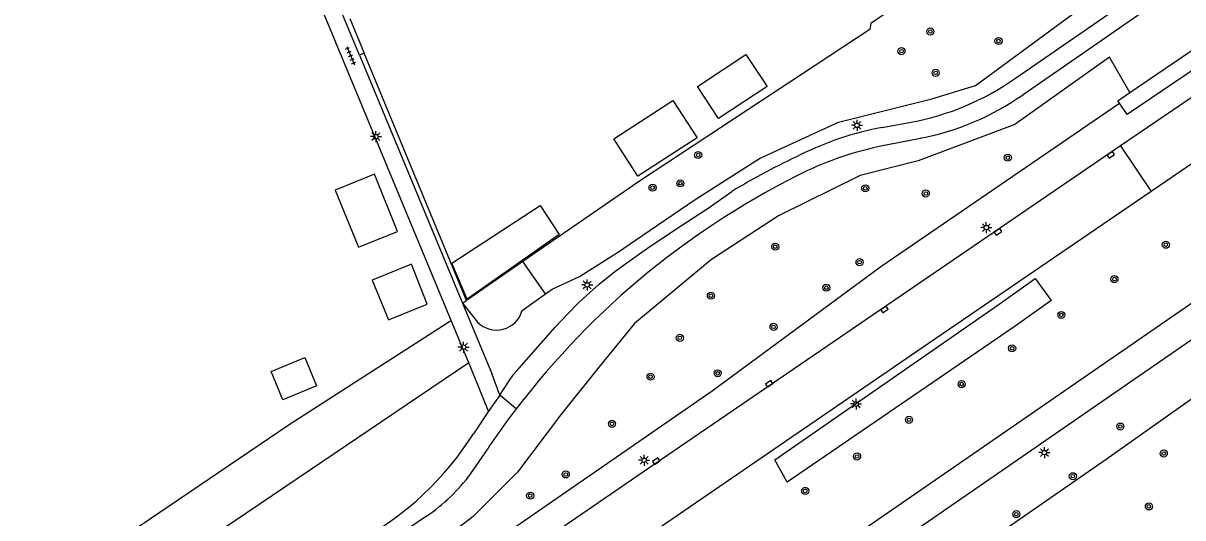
# Model space of a CAD drawing. Extents: x 131000 to 133013, y 393000 to 396501.
# Drawn here: x 131176.6 to 131307.6, y 394727.3 to 394783.1 of the extents above; entities that cross this region are included whole.
import ezdxf

# ---------------------------------------------------------------- set-up
doc = ezdxf.new("R2010")
doc.units = 0
for name, color, linetype in [('gg-afsc-erfafscheiding', 7, 'Continuous'), ('gg-afsc-hekwerk', 7, 'Continuous'), ('gg-afsc-muur', 7, 'Continuous'), ('gg-bbg-gedigitaliseerde bijgebouw', 7, 'Continuous'), ('gg-bbg-luifel en loopbrug', 7, 'Continuous'), ('gg-knt-verharding', 7, 'Continuous'), ('gg-kntw-bovenkant insteek waterloop', 7, 'Continuous'), ('gt-grn-groengrens', 7, 'Continuous'), ('gt-grn-vlakafsluiter', 7, 'Continuous'), ('gt-grn-weggrens', 7, 'Continuous'), ('gt-symb-boom', 7, 'Continuous'), ('gt-symb-kolk', 7, 'Continuous'), ('gt-symb-lichtmast', 7, 'Continuous'), ('gt-symb-tegel verharding', 7, 'Continuous')]:
    doc.layers.add(name, color=color, linetype=linetype)

# ---------------------------------------------------------------- blocks, each defined once
blk = doc.blocks.new('gt0-BOOM')
at = {"layer": 'gt-symb-boom'}
for radius in [0.4, 0.2]:
    blk.add_circle((0, 0), radius, dxfattribs=at)
blk = doc.blocks.new('gt0-KOLK')
at = {"layer": 'gt-symb-kolk'}
blk.add_lwpolyline([(0, 0), (0.37, 0), (0.37, 0.4), (-0.38, 0.4), (-0.38, 0), (0, 0)], dxfattribs=at)
blk = doc.blocks.new('gt0-LMAST')
at = {"layer": 'gt-symb-lichtmast'}
for p, q in [((-0.18, 0.17), (-0.45, 0.44)), ((-0.01, 0.25), (-0.01, 0.62)), ((0.17, 0.17), (0.44, 0.44)), ((-0.26, 0), (-0.63, 0)), ((-0.18, -0.18), (-0.45, -0.45)), ((-0.01, -0.25), (-0.01, -0.63)), ((0.44, -0.45), (0.17, -0.18)), ((0.24, 0), (0.62, 0))]:
    blk.add_line(p, q, dxfattribs=at)
blk.add_circle((-0.01, 0), 0.25, dxfattribs=at)
blk = doc.blocks.new('gt0-TEG1')
at = {"layer": 'gt-symb-tegel verharding'}
for p, q in [((-1.12, 0), (1.12, 0)), ((-0.9, -0.25), (-0.9, 0.25)), ((-0.45, -0.25), (-0.45, 0.25)), ((0, -0.25), (0, 0.25)), ((0.45, -0.25), (0.45, 0.25)), ((0.9, -0.25), (0.9, 0.25))]:
    blk.add_line(p, q, dxfattribs=at)

msp = doc.modelspace()

# ---------------------------------------------------------------- linework, layer by layer
at = {"layer": 'gg-afsc-erfafscheiding'}
msp.add_line((131206.76, 394737.89), (131224.59, 394749.34), dxfattribs=at)
at = {"layer": 'gg-afsc-hekwerk'}
msp.add_line((131189.57, 394726.26), (131206.76, 394737.89), dxfattribs=at)
at = {"layer": 'gg-afsc-muur'}
msp.add_line((131213.5, 394783.68), (131215.13, 394779.75), dxfattribs=at)
at = {"layer": 'gg-bbg-gedigitaliseerde bijgebouw'}
for points in [[(131255.15, 394772.37), (131252.77, 394775.99), (131258.26, 394779.6), (131260.64, 394775.98), (131255.15, 394772.37)], [(131252.74, 394770.19), (131246.06, 394765.86), (131243.33, 394770.07), (131250.01, 394774.4), (131252.74, 394770.19)], [(131211.86, 394764.27), (131214.48, 394757.84), (131218.87, 394759.62), (131216.29, 394766.07), (131211.86, 394764.27)], [(131216.03, 394754.11), (131217.86, 394749.62), (131222.25, 394751.41), (131220.46, 394755.91), (131216.03, 394754.11)], [(131204.61, 394743.8), (131208.43, 394745.38), (131209.75, 394742.16), (131205.94, 394740.59), (131204.61, 394743.8)]]:
    msp.add_lwpolyline(points, dxfattribs=at)
at = {"layer": 'gg-bbg-luifel en loopbrug'}
msp.add_lwpolyline([(131237.16, 394759.28), (131226.74, 394751.96), (131225.04, 394756.03), (131235.02, 394762.55), (131237.16, 394759.28)], dxfattribs=at)
at = {"layer": 'gg-knt-verharding'}
for p, q in [((131394.29, 394833.26), (131300.6, 394769.27)), ((131388.31, 394821.67), (131304.05, 394764.12)), ((131214.6, 394779.54), (131204.42, 394804.06)), ((131224.95, 394749.57), (131202.59, 394803.42)), ((131326.54, 394800.63), (131289.57, 394775.06)), ((131288.73, 394776.91), (131320.28, 394798.74)), ((131214.6, 394779.54), (131226.24, 394751.5)), ((131273.67, 394771.35), (131276.92, 394771.96)), ((131277.97, 394770.13), (131274.28, 394769.41)), ((131226.24, 394751.5), (131228.57, 394745.9)), ((131226.93, 394744.78), (131224.95, 394749.57)), ((131228.57, 394745.9), (131229.53, 394743.58)), ((131228.13, 394741.91), (131226.93, 394744.78)), ((131230.45, 394741.13), (131229.53, 394743.58)), ((131229.18, 394739.31), (131228.13, 394741.91)), ((131230.45, 394741.13), (131229.18, 394739.31)), ((131229.18, 394739.31), (131227.46, 394736.76)), ((131228.69, 394734.48), (131227.15, 394732.26))]:
    msp.add_line(p, q, dxfattribs=at)
for points in [[(131300.6, 394769.27), (131250.05, 394734.74), (131202.88, 394702.4)], [(131107.99, 394670.65), (131108.97, 394670.21), (131156.23, 394667.69), (131160.88, 394667.61), (131165.54, 394667.7), (131169.93, 394667.92), (131174.31, 394668.29), (131176.38, 394668.56), (131180.66, 394669.61), (131184.89, 394670.82), (131189.06, 394672.22), (131193.15, 394673.85), (131196.9, 394675.58), (131200.56, 394677.49), (131204.12, 394679.59), (131207.57, 394681.85), (131331.71, 394767.44)], [(131304.05, 394764.12), (131279.73, 394747.51), (131197.66, 394691.31)], [(131230.45, 394741.13), (131231.43, 394742.63), (131232.01, 394743.44), (131232.36, 394743.86), (131236.7, 394748.81), (131238.01, 394750.2), (131239.41, 394751.61), (131240.94, 394753.03), (131241.71, 394753.69), (131243.46, 394755.07), (131245.33, 394756.45), (131247.12, 394757.71), (131250.1, 394759.71), (131253.98, 394762.26), (131256.65, 394764.12)], [(131107.69, 394666.26), (131108.59, 394666.55), (131156.27, 394664.26), (131166.48, 394664.32), (131170.68, 394664.5), (131176.13, 394665.07), (131177.43, 394665.32), (131181.87, 394666.42), (131186.28, 394667.64), (131190.62, 394669.07), (131194.87, 394670.76), (131199.07, 394672.74), (131203.17, 394674.94), (131207.14, 394677.37), (131321.33, 394756.18)], [(131222.16, 394727.45), (131200.65, 394712.84), (131187.05, 394705.3)]]:
    msp.add_lwpolyline(points, dxfattribs=at)
for centre, radius, start, end in [((131271.41, 394801.62), 30.17, 280.5091, 305.0211), ((131272.14, 394799.98), 30.41, 281.0407, 304.9687), ((131280.1, 394736.68), 35.27, 100.5103, 116.3372), ((131281.93, 394730.19), 39.96, 101.0365, 114.7139), ((131303.79, 394685.11), 92.01, 115.309, 120.8177), ((131305.2, 394684), 91.66, 115.8544, 142.6742), ((131305.12, 394684.05), 91.58, 142.6682, 146.5823), ((131197.88, 394755.38), 34.95, 298.5695, 327.8114), ((131210.62, 394744.45), 20.55, 304.1818, 323.5963)]:
    msp.add_arc(centre, radius, start, end, dxfattribs=at)
at = {"layer": 'gg-kntw-bovenkant insteek waterloop'}
msp.add_line((131301.64, 394775.3), (131341.2, 394802.26), dxfattribs=at)
for points in [[(131342.27, 394800.53), (131301.35, 394772.81), (131300.48, 394774.11)], [(131300.48, 394774.11), (131300.3, 394774.38), (131301.64, 394775.3)]]:
    msp.add_lwpolyline(points, dxfattribs=at)
at = {"layer": 'gt-grn-groengrens'}
for p, q in [((131235.62, 394752.55), (131233.05, 394756.2)), ((131226.24, 394751.5), (131226.7, 394751.82)), ((131232.98, 394750.68), (131235.62, 394752.55)), ((131226.24, 394751.5), (131227.93, 394749.37))]:
    msp.add_line(p, q, dxfattribs=at)
for points in [[(131243.86, 394757.3), (131245.78, 394758.61), (131252.54, 394763.23), (131259.8, 394767.84), (131268.7, 394771.97), (131279.25, 394774.6), (131284.2, 394776.09), (131298.42, 394786.6), (131295.12, 394791.32)], [(131301.64, 394775.3), (131299.35, 394779.3), (131288.63, 394771.71), (131277.73, 394767.59), (131271.16, 394765.92), (131261.92, 394761.36), (131254.35, 394756.46), (131245.67, 394749.23), (131241.66, 394744.33), (131237.43, 394738.99), (131232.43, 394732.42), (131227.42, 394727.41), (131225.65, 394726.06), (131227.64, 394723.07), (131254.43, 394741.62), (131273.52, 394755.67), (131300.48, 394774.11)], [(131235.62, 394752.55), (131236.38, 394753.09), (131239.46, 394754.52), (131243.86, 394757.3)], [(131261.53, 394733.82), (131286.88, 394751.41), (131290.95, 394754.31), (131292.75, 394751.8), (131288.68, 394748.9), (131262.92, 394731.3), (131261.53, 394733.82)], [(131325.57, 394746), (131323.04, 394750), (131322.65, 394750.61), (131298.95, 394733.85), (131280.6, 394721.11)], [(131226.93, 394744.78), (131177.02, 394711.03), (131174.35, 394715.42)]]:
    msp.add_lwpolyline(points, dxfattribs=at)
msp.add_arc((131230.07, 394751.48), 3.01, 224.5583, 344.4736, dxfattribs=at)
at = {"layer": 'gt-grn-vlakafsluiter'}
for p, q in [((131215.13, 394779.75), (131214.6, 394779.54)), ((131226.7, 394751.82), (131215.13, 394779.75)), ((131233.05, 394756.2), (131226.7, 394751.82)), ((131224.59, 394749.34), (131224.95, 394749.57))]:
    msp.add_line(p, q, dxfattribs=at)
msp.add_lwpolyline([(131291.65, 394796.3), (131272.36, 394783.1), (131272.25, 394782.42), (131246.24, 394765.3), (131233.05, 394756.2)], dxfattribs=at)
at = {"layer": 'gt-grn-weggrens'}
for p, q in [((131300.6, 394769.27), (131304.05, 394764.12)), ((131232.31, 394739.58), (131230.45, 394741.13))]:
    msp.add_line(p, q, dxfattribs=at)

# ---------------------------------------------------------------- block references
at = {"layer": 'gt-symb-boom'}
for p in [(131279.1, 394782.2), (131275.83, 394779.98), (131286.8, 394781.13), (131279.7, 394777.53), (131252.86, 394768.24), (131287.85, 394767.95), (131247.71, 394764.56), (131250.84, 394765.04), (131271.74, 394764.48), (131278.58, 394763.9), (131261.57, 394757.89), (131305.71, 394758.11), (131271.1, 394756.14), (131299.9, 394754.23), (131267.34, 394753.26), (131254.3, 394752.35), (131293.9, 394750.18), (131261.38, 394748.84), (131250.79, 394747.59), (131288.34, 394746.41), (131255.06, 394743.59), (131247.48, 394743.2), (131282.63, 394742.37), (131276.68, 394738.33), (131243.13, 394737.87), (131300.56, 394737.57), (131270.82, 394734.19), (131305.47, 394734.53), (131237.9, 394732.16), (131295.2, 394731.96), (131264.96, 394730.3), (131233.88, 394729.76), (131288.81, 394727.68), (131303.79, 394728.55)]:
    msp.add_blockref('gt0-BOOM', p, dxfattribs=at)
at = {"layer": 'gt-symb-kolk'}
for p, rotation in [((131299.6, 394768.1), 34.32560196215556), ((131286.85, 394759.39), 34.32560196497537), ((131274.04, 394750.64), 34.32560196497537), ((131261.01, 394742.23), 34.32560196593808), ((131248.23, 394733.49), 34.32560196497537)]:
    msp.add_blockref('gt0-KOLK', p, dxfattribs=dict(at, rotation=rotation))
at = {"layer": 'gt-symb-lichtmast'}
for p in [(131270.82, 394771.6), (131216.45, 394770.32), (131285.43, 394760.05), (131240.33, 394753.57), (131226.35, 394746.54), (131270.71, 394740.12), (131291.99, 394734.63), (131246.76, 394733.76)]:
    msp.add_blockref('gt0-LMAST', p, dxfattribs=at)
at = {"layer": 'gt-symb-tegel verharding', "rotation": -67.66661156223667}
msp.add_blockref('gt0-TEG1', (131213.59, 394779.47), dxfattribs=at)

doc.saveas('drawing.dxf')
